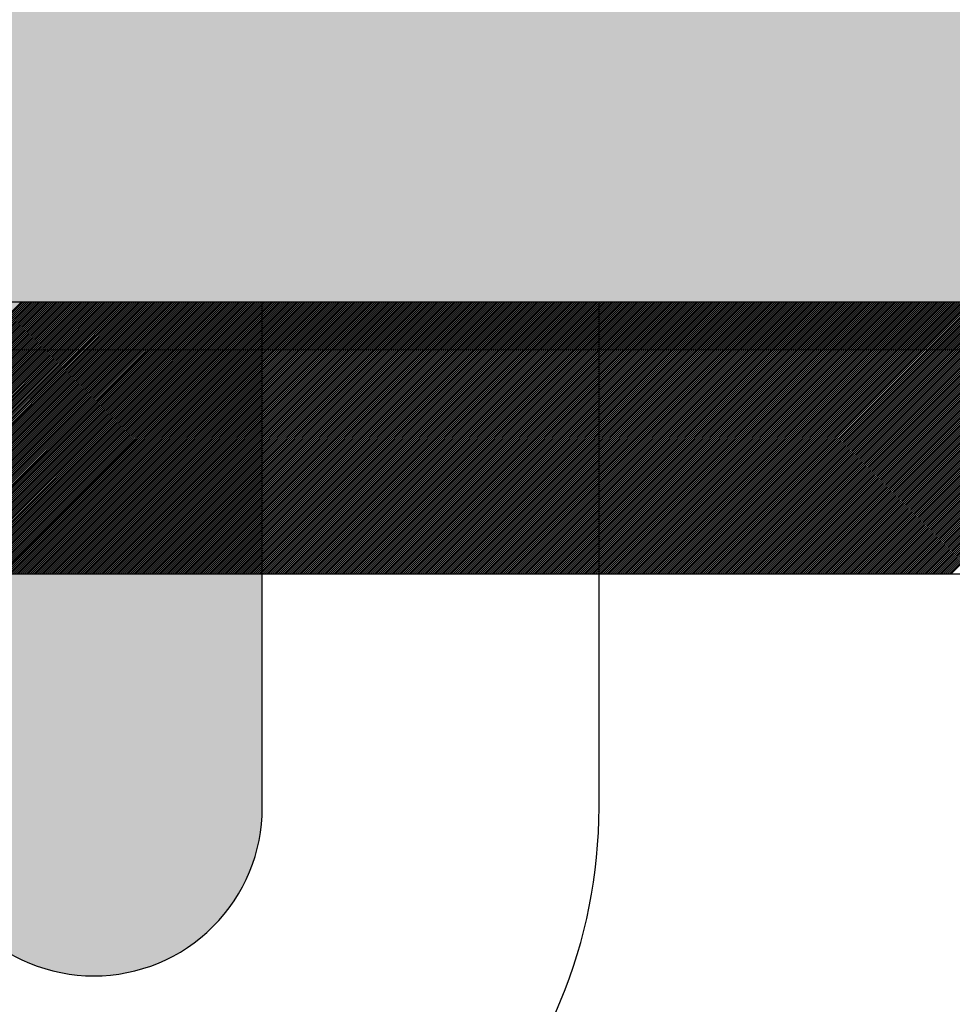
# Model space of a CAD drawing. Extents: x 3940905 to 4145695, y 925352 to 1109797.
# Tile 942 of 1056: x 4063141 to 4063227, y 1098895 to 1098985. Entities that reach past the tile are written whole.
import ezdxf

# ---------------------------------------------------------------- set-up
doc = ezdxf.new("R2010")
doc.units = 0
doc.header["$LTSCALE"] = 750
doc.header["$MEASUREMENT"] = 0
doc.layers.get('0').update_dxf_attribs({"linetype": 'CONTINUOUS', "lineweight": 0})
for name, color, linetype, lineweight in [('CKD Equipments', 252, 'CONTINUOUS', 0), ('CKD-Electrical Point', 7, 'CONTINUOUS', 25), ('COLUMN', 1, 'CONTINUOUS', 9)]:
    doc.layers.add(name, color=color, linetype=linetype, lineweight=lineweight)

# ---------------------------------------------------------------- blocks, each defined once
blk = doc.blocks.new('COLUMN')
at = {"layer": 'COLUMN'}
h = blk.add_hatch(color=1, dxfattribs=at)
h.dxf.hatch_style = 1
h.paths.add_polyline_path([(2683498.959, 965771.063), (2684447.959, 965771.063), (2684447.959, 965331.063), (2683498.959, 965331.063)])
h.paths.add_polyline_path([(2684237.959, 970191.063), (2683498.959, 970191.063), (2683498.959, 969191.063), (2684237.959, 969191.063)])
h.paths.add_polyline_path([(2687442.959, 969266.063), (2687037.959, 969266.063), (2687037.959, 970031.063), (2687442.959, 970031.063)])
h.paths.add_polyline_path([(2687107.959, 972041.447), (2687643.959, 972041.447), (2687643.959, 971756.063), (2687107.959, 971756.063)])
h.paths.add_polyline_path([(2683498.959, 973491.063), (2684407.959, 973491.063), (2684407.959, 973041.063), (2683498.959, 973041.063)])
h.paths.add_polyline_path([(2683648.959, 975761.063), (2683977.959, 975761.063), (2683977.959, 975211.063), (2683648.959, 975211.063)])
h.paths.add_polyline_path([(2686977.959, 975811.063), (2687727.959, 975811.063), (2687727.959, 975476.063), (2686977.959, 975476.063)])
h.paths.add_polyline_path([(2689868.959, 975851.063), (2689027.959, 975851.063), (2689027.959, 975556.063), (2689868.959, 975556.063)])
h.paths.add_polyline_path([(2686977.959, 973346.063), (2687643.959, 973346.063), (2687643.959, 973116.063), (2686977.959, 973116.063)])
h.paths.add_polyline_path([(2683823.959, 977646.063), (2684028.959, 977646.063), (2684028.959, 977211.063), (2683823.959, 977211.063)])
h.paths.add_polyline_path([(2683823.959, 979911.063), (2684103.959, 979911.063), (2684103.959, 980241.063), (2683823.959, 980241.063)])
h.paths.add_polyline_path([(2687803.959, 979891.063), (2688003.959, 979891.063), (2688003.959, 980241.063), (2687803.959, 980241.063)])
h.paths.add_polyline_path([(2691583.959, 979836.063), (2692013.959, 979836.063), (2692013.959, 980241.063), (2691583.959, 980241.063)])
h.paths.add_polyline_path([(2691695.959, 977346.063), (2692013.959, 977346.063), (2692013.959, 976786.063), (2691695.959, 976786.063)])
h.paths.add_polyline_path([(2687442.959, 965841.063), (2686812.959, 965841.063), (2686812.959, 965401.063), (2687442.959, 965401.063)])
h.paths.add_polyline_path([(2687467.959, 963421.063), (2686702.959, 963421.063), (2686702.959, 962976.063), (2687467.959, 962976.063)])
h.paths.add_polyline_path([(2684167.959, 963191.063), (2683398.959, 963191.063), (2683398.959, 962446.063), (2684167.959, 962446.063)])
h.paths.add_polyline_path([(2684447.959, 958916.063), (2683398.959, 958916.063), (2683398.959, 959356.063), (2684447.959, 959356.063)])
h.paths.add_polyline_path([(2684447.959, 957356.063), (2683413.959, 957356.063), (2683413.959, 956916.063), (2684447.959, 956916.063)])
h.paths.add_polyline_path([(2687457.959, 957436.063), (2686707.959, 957436.063), (2686707.959, 956996.063), (2687457.959, 956996.063)])
h.paths.add_polyline_path([(2687452.959, 959516.063), (2686692.959, 959516.063), (2686692.959, 959086.063), (2687452.959, 959086.063)])
h.paths.add_polyline_path([(2683413.959, 953326.063), (2684312.959, 953326.063), (2684312.959, 953776.063), (2683413.959, 953776.063)])
h.paths.add_polyline_path([(2683293.959, 952396.063), (2683767.959, 952396.063), (2683767.959, 951976.063), (2683293.959, 951976.063)])
h.paths.add_polyline_path([(2682463.959, 977841.063), (2681833.959, 977841.063), (2681833.959, 977051.063), (2682463.959, 977051.063)])
at = {"color": 2}
blk.add_lwpolyline([(2682463.959, 977841.063), (2681833.959, 977841.063), (2681833.959, 977051.063), (2682463.959, 977051.063)], close=True, dxfattribs=at)
at = {"layer": 'COLUMN', "color": 1}
blk.add_lwpolyline([(2682463.959, 977841.063), (2681833.959, 977841.063), (2681833.959, 977051.063), (2682463.959, 977051.063)], close=True, dxfattribs=at)
blk = doc.blocks.new('A$C41F15E28')
at = {"layer": 'CKD-Electrical Point'}
blk.add_hatch(color=7, dxfattribs=at).paths.add_polyline_path([(15.479, 0), (-15.479, 0), (-15.479, -46.437, 0.414214), (0, -61.916, 0.414214), (15.479, -46.437)])
at = {"layer": 'CKD-Electrical Point', "color": 7}
blk.add_lwpolyline([(-46.437, 0), (46.437, 0), (46.437, -46.437, -0.414214), (0, -92.875), (0, -92.875, -0.414214), (-46.437, -46.437), (-46.437, 0)], format="xyb", dxfattribs=at)
blk.add_lwpolyline([(-15.479, 0), (15.479, 0), (15.479, -46.437, -0.414214), (0, -61.916, -0.414214), (-15.479, -46.437)], format="xyb", close=True, dxfattribs=at)

msp = doc.modelspace()

# ---------------------------------------------------------------- linework, layer by layer
at = {"layer": 'CKD Equipments', "lineweight": -2, "ltscale": 0.2}
for p, q in [((4063292.188, 1098959.482), (4062627.188, 1098959.482)), ((4063292.188, 1098959.482), (4062627.188, 1098959.482)), ((4063267.188, 1098934.482), (4062652.188, 1098934.482))]:
    msp.add_line(p, q, dxfattribs=at)
at = {"layer": 'CKD Equipments', "color": 43, "linetype": 'Continuous', "lineweight": -2, "ltscale": 0.2}
for p, q in [((4063116.454, 1098934.482), (4063141.454, 1098959.482)), ((4063116.63, 1098934.482), (4063141.63, 1098959.482)), ((4063116.807, 1098934.482), (4063141.807, 1098959.482)), ((4063116.984, 1098934.482), (4063141.984, 1098959.482)), ((4063117.161, 1098934.482), (4063142.161, 1098959.482)), ((4063117.338, 1098934.482), (4063142.338, 1098959.482)), ((4063117.514, 1098934.482), (4063142.514, 1098959.482)), ((4063117.691, 1098934.482), (4063142.691, 1098959.482)), ((4063117.868, 1098934.482), (4063142.868, 1098959.482)), ((4063118.045, 1098934.482), (4063143.045, 1098959.482)), ((4063118.221, 1098934.482), (4063143.221, 1098959.482)), ((4063118.398, 1098934.482), (4063143.398, 1098959.482)), ((4063118.575, 1098934.482), (4063143.575, 1098959.482)), ((4063118.752, 1098934.482), (4063143.752, 1098959.482)), ((4063118.929, 1098934.482), (4063143.929, 1098959.482)), ((4063119.105, 1098934.482), (4063144.105, 1098959.482)), ((4063119.282, 1098934.482), (4063144.282, 1098959.482)), ((4063119.459, 1098934.482), (4063144.459, 1098959.482)), ((4063119.636, 1098934.482), (4063144.636, 1098959.482)), ((4063119.812, 1098934.482), (4063144.812, 1098959.482)), ((4063119.989, 1098934.482), (4063144.989, 1098959.482)), ((4063120.166, 1098934.482), (4063145.166, 1098959.482)), ((4063120.343, 1098934.482), (4063145.343, 1098959.482)), ((4063120.52, 1098934.482), (4063145.52, 1098959.482)), ((4063120.696, 1098934.482), (4063145.696, 1098959.482)), ((4063120.873, 1098934.482), (4063145.873, 1098959.482)), ((4063121.05, 1098934.482), (4063146.05, 1098959.482)), ((4063121.227, 1098934.482), (4063146.227, 1098959.482)), ((4063121.403, 1098934.482), (4063146.403, 1098959.482)), ((4063121.58, 1098934.482), (4063146.58, 1098959.482)), ((4063121.757, 1098934.482), (4063146.757, 1098959.482)), ((4063121.934, 1098934.482), (4063146.934, 1098959.482)), ((4063122.111, 1098934.482), (4063147.111, 1098959.482)), ((4063122.287, 1098934.482), (4063147.287, 1098959.482)), ((4063122.464, 1098934.482), (4063147.464, 1098959.482)), ((4063122.641, 1098934.482), (4063147.641, 1098959.482)), ((4063122.818, 1098934.482), (4063147.818, 1098959.482)), ((4063122.994, 1098934.482), (4063147.994, 1098959.482)), ((4063123.171, 1098934.482), (4063148.171, 1098959.482)), ((4063123.348, 1098934.482), (4063148.348, 1098959.482)), ((4063123.525, 1098934.482), (4063148.525, 1098959.482)), ((4063123.702, 1098934.482), (4063148.702, 1098959.482)), ((4063123.878, 1098934.482), (4063148.878, 1098959.482)), ((4063124.055, 1098934.482), (4063149.055, 1098959.482)), ((4063124.232, 1098934.482), (4063149.232, 1098959.482)), ((4063124.409, 1098934.482), (4063149.409, 1098959.482)), ((4063124.585, 1098934.482), (4063149.585, 1098959.482)), ((4063124.762, 1098934.482), (4063149.762, 1098959.482)), ((4063124.939, 1098934.482), (4063149.939, 1098959.482)), ((4063125.116, 1098934.482), (4063150.116, 1098959.482)), ((4063125.293, 1098934.482), (4063150.293, 1098959.482)), ((4063125.469, 1098934.482), (4063150.469, 1098959.482)), ((4063125.646, 1098934.482), (4063150.646, 1098959.482)), ((4063125.823, 1098934.482), (4063150.823, 1098959.482)), ((4063126, 1098934.482), (4063151, 1098959.482)), ((4063126.176, 1098934.482), (4063151.176, 1098959.482)), ((4063126.353, 1098934.482), (4063151.353, 1098959.482)), ((4063126.53, 1098934.482), (4063151.53, 1098959.482)), ((4063126.707, 1098934.482), (4063151.707, 1098959.482)), ((4063126.884, 1098934.482), (4063151.884, 1098959.482)), ((4063127.06, 1098934.482), (4063152.06, 1098959.482)), ((4063127.237, 1098934.482), (4063152.237, 1098959.482)), ((4063127.414, 1098934.482), (4063152.414, 1098959.482)), ((4063127.591, 1098934.482), (4063152.591, 1098959.482)), ((4063127.767, 1098934.482), (4063152.767, 1098959.482)), ((4063127.944, 1098934.482), (4063152.944, 1098959.482)), ((4063128.121, 1098934.482), (4063153.121, 1098959.482)), ((4063128.298, 1098934.482), (4063153.298, 1098959.482)), ((4063128.474, 1098934.482), (4063153.474, 1098959.482)), ((4063128.651, 1098934.482), (4063153.651, 1098959.482)), ((4063128.828, 1098934.482), (4063153.828, 1098959.482)), ((4063129.005, 1098934.482), (4063154.005, 1098959.482)), ((4063129.182, 1098934.482), (4063154.182, 1098959.482)), ((4063129.358, 1098934.482), (4063154.358, 1098959.482)), ((4063129.535, 1098934.482), (4063154.535, 1098959.482)), ((4063129.712, 1098934.482), (4063154.712, 1098959.482)), ((4063129.889, 1098934.482), (4063154.889, 1098959.482)), ((4063130.065, 1098934.482), (4063155.065, 1098959.482)), ((4063130.242, 1098934.482), (4063155.242, 1098959.482)), ((4063130.419, 1098934.482), (4063155.419, 1098959.482)), ((4063130.596, 1098934.482), (4063155.596, 1098959.482)), ((4063130.773, 1098934.482), (4063155.773, 1098959.482)), ((4063130.949, 1098934.482), (4063155.949, 1098959.482)), ((4063131.126, 1098934.482), (4063156.126, 1098959.482)), ((4063131.303, 1098934.482), (4063156.303, 1098959.482)), ((4063131.48, 1098934.482), (4063156.48, 1098959.482)), ((4063131.656, 1098934.482), (4063156.656, 1098959.482)), ((4063131.833, 1098934.482), (4063156.833, 1098959.482)), ((4063132.01, 1098934.482), (4063157.01, 1098959.482)), ((4063132.187, 1098934.482), (4063157.187, 1098959.482)), ((4063132.364, 1098934.482), (4063157.364, 1098959.482)), ((4063132.54, 1098934.482), (4063157.54, 1098959.482)), ((4063132.717, 1098934.482), (4063157.717, 1098959.482)), ((4063132.894, 1098934.482), (4063157.894, 1098959.482)), ((4063133.071, 1098934.482), (4063158.071, 1098959.482)), ((4063133.247, 1098934.482), (4063158.247, 1098959.482)), ((4063133.424, 1098934.482), (4063158.424, 1098959.482)), ((4063133.601, 1098934.482), (4063158.601, 1098959.482)), ((4063133.778, 1098934.482), (4063158.778, 1098959.482)), ((4063133.955, 1098934.482), (4063158.955, 1098959.482)), ((4063134.131, 1098934.482), (4063159.131, 1098959.482)), ((4063134.308, 1098934.482), (4063159.308, 1098959.482)), ((4063134.485, 1098934.482), (4063159.485, 1098959.482)), ((4063134.662, 1098934.482), (4063159.662, 1098959.482)), ((4063134.838, 1098934.482), (4063159.838, 1098959.482)), ((4063135.015, 1098934.482), (4063160.015, 1098959.482)), ((4063135.192, 1098934.482), (4063160.192, 1098959.482)), ((4063135.369, 1098934.482), (4063160.369, 1098959.482)), ((4063135.546, 1098934.482), (4063160.546, 1098959.482)), ((4063135.722, 1098934.482), (4063160.722, 1098959.482)), ((4063135.899, 1098934.482), (4063160.899, 1098959.482)), ((4063136.076, 1098934.482), (4063161.076, 1098959.482)), ((4063136.253, 1098934.482), (4063161.253, 1098959.482)), ((4063136.429, 1098934.482), (4063161.429, 1098959.482)), ((4063136.606, 1098934.482), (4063161.606, 1098959.482)), ((4063136.783, 1098934.482), (4063161.783, 1098959.482)), ((4063136.96, 1098934.482), (4063161.96, 1098959.482)), ((4063137.137, 1098934.482), (4063162.137, 1098959.482)), ((4063137.313, 1098934.482), (4063162.313, 1098959.482)), ((4063137.49, 1098934.482), (4063162.49, 1098959.482)), ((4063137.667, 1098934.482), (4063162.667, 1098959.482)), ((4063137.844, 1098934.482), (4063162.844, 1098959.482)), ((4063138.02, 1098934.482), (4063163.02, 1098959.482)), ((4063138.197, 1098934.482), (4063163.197, 1098959.482)), ((4063138.374, 1098934.482), (4063163.374, 1098959.482)), ((4063138.551, 1098934.482), (4063163.551, 1098959.482)), ((4063138.728, 1098934.482), (4063163.728, 1098959.482)), ((4063138.904, 1098934.482), (4063163.904, 1098959.482)), ((4063139.081, 1098934.482), (4063164.081, 1098959.482)), ((4063139.258, 1098934.482), (4063164.258, 1098959.482)), ((4063139.435, 1098934.482), (4063164.435, 1098959.482)), ((4063139.611, 1098934.482), (4063164.611, 1098959.482)), ((4063139.788, 1098934.482), (4063164.788, 1098959.482)), ((4063139.965, 1098934.482), (4063164.965, 1098959.482)), ((4063140.142, 1098934.482), (4063165.142, 1098959.482)), ((4063140.319, 1098934.482), (4063165.319, 1098959.482)), ((4063140.495, 1098934.482), (4063165.495, 1098959.482)), ((4063140.672, 1098934.482), (4063165.672, 1098959.482)), ((4063140.849, 1098934.482), (4063165.849, 1098959.482)), ((4063141.026, 1098934.482), (4063166.026, 1098959.482)), ((4063141.202, 1098934.482), (4063166.202, 1098959.482)), ((4063141.379, 1098934.482), (4063166.379, 1098959.482)), ((4063141.556, 1098934.482), (4063166.556, 1098959.482)), ((4063141.733, 1098934.482), (4063166.733, 1098959.482)), ((4063141.91, 1098934.482), (4063166.91, 1098959.482)), ((4063142.086, 1098934.482), (4063167.086, 1098959.482)), ((4063142.263, 1098934.482), (4063167.263, 1098959.482)), ((4063142.44, 1098934.482), (4063167.44, 1098959.482)), ((4063142.617, 1098934.482), (4063167.617, 1098959.482)), ((4063142.793, 1098934.482), (4063167.793, 1098959.482)), ((4063142.97, 1098934.482), (4063167.97, 1098959.482)), ((4063143.147, 1098934.482), (4063168.147, 1098959.482)), ((4063143.324, 1098934.482), (4063168.324, 1098959.482)), ((4063143.501, 1098934.482), (4063168.501, 1098959.482)), ((4063143.677, 1098934.482), (4063168.677, 1098959.482)), ((4063143.854, 1098934.482), (4063168.854, 1098959.482)), ((4063144.031, 1098934.482), (4063169.031, 1098959.482)), ((4063144.208, 1098934.482), (4063169.208, 1098959.482)), ((4063144.384, 1098934.482), (4063169.384, 1098959.482)), ((4063144.561, 1098934.482), (4063169.561, 1098959.482)), ((4063144.738, 1098934.482), (4063169.738, 1098959.482)), ((4063144.915, 1098934.482), (4063169.915, 1098959.482)), ((4063145.092, 1098934.482), (4063170.092, 1098959.482)), ((4063145.268, 1098934.482), (4063170.268, 1098959.482)), ((4063145.445, 1098934.482), (4063170.445, 1098959.482)), ((4063145.622, 1098934.482), (4063170.622, 1098959.482)), ((4063145.799, 1098934.482), (4063170.799, 1098959.482)), ((4063145.975, 1098934.482), (4063170.975, 1098959.482)), ((4063146.152, 1098934.482), (4063171.152, 1098959.482)), ((4063146.329, 1098934.482), (4063171.329, 1098959.482)), ((4063146.506, 1098934.482), (4063171.506, 1098959.482)), ((4063146.682, 1098934.482), (4063171.682, 1098959.482)), ((4063146.859, 1098934.482), (4063171.859, 1098959.482)), ((4063147.036, 1098934.482), (4063172.036, 1098959.482)), ((4063147.213, 1098934.482), (4063172.213, 1098959.482)), ((4063147.39, 1098934.482), (4063172.39, 1098959.482)), ((4063147.566, 1098934.482), (4063172.566, 1098959.482)), ((4063147.743, 1098934.482), (4063172.743, 1098959.482)), ((4063147.92, 1098934.482), (4063172.92, 1098959.482)), ((4063148.097, 1098934.482), (4063173.097, 1098959.482)), ((4063148.273, 1098934.482), (4063173.273, 1098959.482)), ((4063148.45, 1098934.482), (4063173.45, 1098959.482)), ((4063148.627, 1098934.482), (4063173.627, 1098959.482)), ((4063148.804, 1098934.482), (4063173.804, 1098959.482)), ((4063148.981, 1098934.482), (4063173.981, 1098959.482)), ((4063149.157, 1098934.482), (4063174.157, 1098959.482)), ((4063149.334, 1098934.482), (4063174.334, 1098959.482)), ((4063149.511, 1098934.482), (4063174.511, 1098959.482)), ((4063149.688, 1098934.482), (4063174.688, 1098959.482)), ((4063149.864, 1098934.482), (4063174.864, 1098959.482)), ((4063150.041, 1098934.482), (4063175.041, 1098959.482)), ((4063150.218, 1098934.482), (4063175.218, 1098959.482)), ((4063150.395, 1098934.482), (4063175.395, 1098959.482)), ((4063150.572, 1098934.482), (4063175.572, 1098959.482)), ((4063150.748, 1098934.482), (4063175.748, 1098959.482)), ((4063150.925, 1098934.482), (4063175.925, 1098959.482)), ((4063151.102, 1098934.482), (4063176.102, 1098959.482)), ((4063151.279, 1098934.482), (4063176.279, 1098959.482)), ((4063151.455, 1098934.482), (4063176.455, 1098959.482)), ((4063151.632, 1098934.482), (4063176.632, 1098959.482)), ((4063151.809, 1098934.482), (4063176.809, 1098959.482)), ((4063151.986, 1098934.482), (4063176.986, 1098959.482)), ((4063152.163, 1098934.482), (4063177.163, 1098959.482)), ((4063152.339, 1098934.482), (4063177.339, 1098959.482)), ((4063152.516, 1098934.482), (4063177.516, 1098959.482)), ((4063152.693, 1098934.482), (4063177.693, 1098959.482)), ((4063152.87, 1098934.482), (4063177.87, 1098959.482)), ((4063153.046, 1098934.482), (4063178.046, 1098959.482)), ((4063153.223, 1098934.482), (4063178.223, 1098959.482)), ((4063153.4, 1098934.482), (4063178.4, 1098959.482)), ((4063153.577, 1098934.482), (4063178.577, 1098959.482)), ((4063153.754, 1098934.482), (4063178.754, 1098959.482)), ((4063153.93, 1098934.482), (4063178.93, 1098959.482)), ((4063154.107, 1098934.482), (4063179.107, 1098959.482)), ((4063154.284, 1098934.482), (4063179.284, 1098959.482)), ((4063154.461, 1098934.482), (4063179.461, 1098959.482)), ((4063154.637, 1098934.482), (4063179.637, 1098959.482)), ((4063154.814, 1098934.482), (4063179.814, 1098959.482)), ((4063154.991, 1098934.482), (4063179.991, 1098959.482)), ((4063155.168, 1098934.482), (4063180.168, 1098959.482)), ((4063155.345, 1098934.482), (4063180.345, 1098959.482)), ((4063155.521, 1098934.482), (4063180.521, 1098959.482)), ((4063155.698, 1098934.482), (4063180.698, 1098959.482)), ((4063155.875, 1098934.482), (4063180.875, 1098959.482)), ((4063156.052, 1098934.482), (4063181.052, 1098959.482)), ((4063156.228, 1098934.482), (4063181.228, 1098959.482)), ((4063156.405, 1098934.482), (4063181.405, 1098959.482)), ((4063156.582, 1098934.482), (4063181.582, 1098959.482)), ((4063156.759, 1098934.482), (4063181.759, 1098959.482)), ((4063156.936, 1098934.482), (4063181.936, 1098959.482)), ((4063157.112, 1098934.482), (4063182.112, 1098959.482)), ((4063157.289, 1098934.482), (4063182.289, 1098959.482)), ((4063157.466, 1098934.482), (4063182.466, 1098959.482)), ((4063157.643, 1098934.482), (4063182.643, 1098959.482)), ((4063157.819, 1098934.482), (4063182.819, 1098959.482)), ((4063157.996, 1098934.482), (4063182.996, 1098959.482)), ((4063158.173, 1098934.482), (4063183.173, 1098959.482)), ((4063158.35, 1098934.482), (4063183.35, 1098959.482)), ((4063158.527, 1098934.482), (4063183.527, 1098959.482)), ((4063158.703, 1098934.482), (4063183.703, 1098959.482)), ((4063158.88, 1098934.482), (4063183.88, 1098959.482)), ((4063159.057, 1098934.482), (4063184.057, 1098959.482)), ((4063159.234, 1098934.482), (4063184.234, 1098959.482)), ((4063159.41, 1098934.482), (4063184.41, 1098959.482)), ((4063159.587, 1098934.482), (4063184.587, 1098959.482)), ((4063159.764, 1098934.482), (4063184.764, 1098959.482)), ((4063159.941, 1098934.482), (4063184.941, 1098959.482)), ((4063160.118, 1098934.482), (4063185.118, 1098959.482)), ((4063160.294, 1098934.482), (4063185.294, 1098959.482)), ((4063160.471, 1098934.482), (4063185.471, 1098959.482)), ((4063160.648, 1098934.482), (4063185.648, 1098959.482)), ((4063160.825, 1098934.482), (4063185.825, 1098959.482)), ((4063161.001, 1098934.482), (4063186.001, 1098959.482)), ((4063161.178, 1098934.482), (4063186.178, 1098959.482)), ((4063161.355, 1098934.482), (4063186.355, 1098959.482)), ((4063161.532, 1098934.482), (4063186.532, 1098959.482)), ((4063161.709, 1098934.482), (4063186.709, 1098959.482)), ((4063161.885, 1098934.482), (4063186.885, 1098959.482)), ((4063162.062, 1098934.482), (4063187.062, 1098959.482)), ((4063162.239, 1098934.482), (4063187.239, 1098959.482)), ((4063162.416, 1098934.482), (4063187.416, 1098959.482)), ((4063162.592, 1098934.482), (4063187.592, 1098959.482)), ((4063162.769, 1098934.482), (4063187.769, 1098959.482)), ((4063162.946, 1098934.482), (4063187.946, 1098959.482)), ((4063163.123, 1098934.482), (4063188.123, 1098959.482)), ((4063163.3, 1098934.482), (4063188.3, 1098959.482)), ((4063163.476, 1098934.482), (4063188.476, 1098959.482)), ((4063163.653, 1098934.482), (4063188.653, 1098959.482)), ((4063163.83, 1098934.482), (4063188.83, 1098959.482)), ((4063164.007, 1098934.482), (4063189.007, 1098959.482)), ((4063164.183, 1098934.482), (4063189.183, 1098959.482)), ((4063164.36, 1098934.482), (4063189.36, 1098959.482)), ((4063164.537, 1098934.482), (4063189.537, 1098959.482)), ((4063164.714, 1098934.482), (4063189.714, 1098959.482)), ((4063164.89, 1098934.482), (4063189.89, 1098959.482)), ((4063165.067, 1098934.482), (4063190.067, 1098959.482)), ((4063165.244, 1098934.482), (4063190.244, 1098959.482)), ((4063165.421, 1098934.482), (4063190.421, 1098959.482)), ((4063165.598, 1098934.482), (4063190.598, 1098959.482)), ((4063165.774, 1098934.482), (4063190.774, 1098959.482)), ((4063165.951, 1098934.482), (4063190.951, 1098959.482)), ((4063166.128, 1098934.482), (4063191.128, 1098959.482)), ((4063166.305, 1098934.482), (4063191.305, 1098959.482)), ((4063166.481, 1098934.482), (4063191.481, 1098959.482)), ((4063166.658, 1098934.482), (4063191.658, 1098959.482)), ((4063166.835, 1098934.482), (4063191.835, 1098959.482)), ((4063167.012, 1098934.482), (4063192.012, 1098959.482)), ((4063167.189, 1098934.482), (4063192.189, 1098959.482)), ((4063167.365, 1098934.482), (4063192.365, 1098959.482)), ((4063167.542, 1098934.482), (4063192.542, 1098959.482)), ((4063167.719, 1098934.482), (4063192.719, 1098959.482)), ((4063167.896, 1098934.482), (4063192.896, 1098959.482)), ((4063168.072, 1098934.482), (4063193.072, 1098959.482)), ((4063168.249, 1098934.482), (4063193.249, 1098959.482)), ((4063168.426, 1098934.482), (4063193.426, 1098959.482)), ((4063168.603, 1098934.482), (4063193.603, 1098959.482)), ((4063168.78, 1098934.482), (4063193.78, 1098959.482)), ((4063168.956, 1098934.482), (4063193.956, 1098959.482)), ((4063169.133, 1098934.482), (4063194.133, 1098959.482)), ((4063169.31, 1098934.482), (4063194.31, 1098959.482)), ((4063169.487, 1098934.482), (4063194.487, 1098959.482)), ((4063169.663, 1098934.482), (4063194.663, 1098959.482)), ((4063169.84, 1098934.482), (4063194.84, 1098959.482)), ((4063170.017, 1098934.482), (4063195.017, 1098959.482)), ((4063170.194, 1098934.482), (4063195.194, 1098959.482)), ((4063170.371, 1098934.482), (4063195.371, 1098959.482)), ((4063170.547, 1098934.482), (4063195.547, 1098959.482)), ((4063170.724, 1098934.482), (4063195.724, 1098959.482)), ((4063170.901, 1098934.482), (4063195.901, 1098959.482)), ((4063171.078, 1098934.482), (4063196.078, 1098959.482)), ((4063171.254, 1098934.482), (4063196.254, 1098959.482)), ((4063171.431, 1098934.482), (4063196.431, 1098959.482)), ((4063171.608, 1098934.482), (4063196.608, 1098959.482)), ((4063171.785, 1098934.482), (4063196.785, 1098959.482)), ((4063171.962, 1098934.482), (4063196.962, 1098959.482)), ((4063172.138, 1098934.482), (4063197.138, 1098959.482)), ((4063172.315, 1098934.482), (4063197.315, 1098959.482)), ((4063172.492, 1098934.482), (4063197.492, 1098959.482)), ((4063172.669, 1098934.482), (4063197.669, 1098959.482)), ((4063172.845, 1098934.482), (4063197.845, 1098959.482)), ((4063173.022, 1098934.482), (4063198.022, 1098959.482)), ((4063173.199, 1098934.482), (4063198.199, 1098959.482)), ((4063173.376, 1098934.482), (4063198.376, 1098959.482)), ((4063173.553, 1098934.482), (4063198.553, 1098959.482)), ((4063173.729, 1098934.482), (4063198.729, 1098959.482)), ((4063173.906, 1098934.482), (4063198.906, 1098959.482)), ((4063174.083, 1098934.482), (4063199.083, 1098959.482)), ((4063174.26, 1098934.482), (4063199.26, 1098959.482)), ((4063174.436, 1098934.482), (4063199.436, 1098959.482)), ((4063174.613, 1098934.482), (4063199.613, 1098959.482)), ((4063174.79, 1098934.482), (4063199.79, 1098959.482)), ((4063174.967, 1098934.482), (4063199.967, 1098959.482)), ((4063175.144, 1098934.482), (4063200.144, 1098959.482)), ((4063175.32, 1098934.482), (4063200.32, 1098959.482)), ((4063175.497, 1098934.482), (4063200.497, 1098959.482)), ((4063175.674, 1098934.482), (4063200.674, 1098959.482)), ((4063175.851, 1098934.482), (4063200.851, 1098959.482)), ((4063176.027, 1098934.482), (4063201.027, 1098959.482)), ((4063176.204, 1098934.482), (4063201.204, 1098959.482)), ((4063176.381, 1098934.482), (4063201.381, 1098959.482)), ((4063176.558, 1098934.482), (4063201.558, 1098959.482)), ((4063176.735, 1098934.482), (4063201.735, 1098959.482)), ((4063176.911, 1098934.482), (4063201.911, 1098959.482)), ((4063177.088, 1098934.482), (4063202.088, 1098959.482)), ((4063177.265, 1098934.482), (4063202.265, 1098959.482)), ((4063177.442, 1098934.482), (4063202.442, 1098959.482)), ((4063177.618, 1098934.482), (4063202.618, 1098959.482)), ((4063177.795, 1098934.482), (4063202.795, 1098959.482)), ((4063177.972, 1098934.482), (4063202.972, 1098959.482)), ((4063178.149, 1098934.482), (4063203.149, 1098959.482)), ((4063178.326, 1098934.482), (4063203.326, 1098959.482)), ((4063178.502, 1098934.482), (4063203.502, 1098959.482)), ((4063178.679, 1098934.482), (4063203.679, 1098959.482)), ((4063178.856, 1098934.482), (4063203.856, 1098959.482)), ((4063179.033, 1098934.482), (4063204.033, 1098959.482)), ((4063179.209, 1098934.482), (4063204.209, 1098959.482)), ((4063179.386, 1098934.482), (4063204.386, 1098959.482)), ((4063179.563, 1098934.482), (4063204.563, 1098959.482)), ((4063179.74, 1098934.482), (4063204.74, 1098959.482)), ((4063179.917, 1098934.482), (4063204.917, 1098959.482)), ((4063180.093, 1098934.482), (4063205.093, 1098959.482)), ((4063180.27, 1098934.482), (4063205.27, 1098959.482)), ((4063180.447, 1098934.482), (4063205.447, 1098959.482)), ((4063180.624, 1098934.482), (4063205.624, 1098959.482)), ((4063180.8, 1098934.482), (4063205.8, 1098959.482)), ((4063180.977, 1098934.482), (4063205.977, 1098959.482)), ((4063181.154, 1098934.482), (4063206.154, 1098959.482)), ((4063181.331, 1098934.482), (4063206.331, 1098959.482)), ((4063181.508, 1098934.482), (4063206.508, 1098959.482)), ((4063181.684, 1098934.482), (4063206.684, 1098959.482)), ((4063181.861, 1098934.482), (4063206.861, 1098959.482)), ((4063182.038, 1098934.482), (4063207.038, 1098959.482)), ((4063182.215, 1098934.482), (4063207.215, 1098959.482)), ((4063182.391, 1098934.482), (4063207.391, 1098959.482)), ((4063182.568, 1098934.482), (4063207.568, 1098959.482)), ((4063182.745, 1098934.482), (4063207.745, 1098959.482)), ((4063182.922, 1098934.482), (4063207.922, 1098959.482)), ((4063183.098, 1098934.482), (4063208.098, 1098959.482)), ((4063183.275, 1098934.482), (4063208.275, 1098959.482)), ((4063183.452, 1098934.482), (4063208.452, 1098959.482)), ((4063183.629, 1098934.482), (4063208.629, 1098959.482)), ((4063183.806, 1098934.482), (4063208.806, 1098959.482)), ((4063183.982, 1098934.482), (4063208.982, 1098959.482)), ((4063184.159, 1098934.482), (4063209.159, 1098959.482)), ((4063184.336, 1098934.482), (4063209.336, 1098959.482)), ((4063184.513, 1098934.482), (4063209.513, 1098959.482)), ((4063184.689, 1098934.482), (4063209.689, 1098959.482)), ((4063184.866, 1098934.482), (4063209.866, 1098959.482)), ((4063185.043, 1098934.482), (4063210.043, 1098959.482)), ((4063185.22, 1098934.482), (4063210.22, 1098959.482)), ((4063185.397, 1098934.482), (4063210.397, 1098959.482)), ((4063185.573, 1098934.482), (4063210.573, 1098959.482)), ((4063185.75, 1098934.482), (4063210.75, 1098959.482)), ((4063185.927, 1098934.482), (4063210.927, 1098959.482)), ((4063186.104, 1098934.482), (4063211.104, 1098959.482)), ((4063186.28, 1098934.482), (4063211.28, 1098959.482)), ((4063186.457, 1098934.482), (4063211.457, 1098959.482)), ((4063186.634, 1098934.482), (4063211.634, 1098959.482)), ((4063186.811, 1098934.482), (4063211.811, 1098959.482)), ((4063186.988, 1098934.482), (4063211.988, 1098959.482)), ((4063187.164, 1098934.482), (4063212.164, 1098959.482)), ((4063187.341, 1098934.482), (4063212.341, 1098959.482)), ((4063187.518, 1098934.482), (4063212.518, 1098959.482)), ((4063187.695, 1098934.482), (4063212.695, 1098959.482)), ((4063187.871, 1098934.482), (4063212.871, 1098959.482)), ((4063188.048, 1098934.482), (4063213.048, 1098959.482)), ((4063188.225, 1098934.482), (4063213.225, 1098959.482)), ((4063188.402, 1098934.482), (4063213.402, 1098959.482)), ((4063188.579, 1098934.482), (4063213.579, 1098959.482)), ((4063188.755, 1098934.482), (4063213.755, 1098959.482)), ((4063188.932, 1098934.482), (4063213.932, 1098959.482)), ((4063189.109, 1098934.482), (4063214.109, 1098959.482)), ((4063189.286, 1098934.482), (4063214.286, 1098959.482)), ((4063189.462, 1098934.482), (4063214.462, 1098959.482)), ((4063189.639, 1098934.482), (4063214.639, 1098959.482)), ((4063189.816, 1098934.482), (4063214.816, 1098959.482)), ((4063189.993, 1098934.482), (4063214.993, 1098959.482)), ((4063190.17, 1098934.482), (4063215.17, 1098959.482)), ((4063190.346, 1098934.482), (4063215.346, 1098959.482)), ((4063190.523, 1098934.482), (4063215.523, 1098959.482)), ((4063190.7, 1098934.482), (4063215.7, 1098959.482)), ((4063190.877, 1098934.482), (4063215.877, 1098959.482)), ((4063191.053, 1098934.482), (4063216.053, 1098959.482)), ((4063191.23, 1098934.482), (4063216.23, 1098959.482)), ((4063191.407, 1098934.482), (4063216.407, 1098959.482)), ((4063191.584, 1098934.482), (4063216.584, 1098959.482)), ((4063191.761, 1098934.482), (4063216.761, 1098959.482)), ((4063191.937, 1098934.482), (4063216.937, 1098959.482)), ((4063192.114, 1098934.482), (4063217.114, 1098959.482)), ((4063192.291, 1098934.482), (4063217.291, 1098959.482)), ((4063192.468, 1098934.482), (4063217.468, 1098959.482)), ((4063192.644, 1098934.482), (4063217.644, 1098959.482)), ((4063192.821, 1098934.482), (4063217.821, 1098959.482)), ((4063192.998, 1098934.482), (4063217.998, 1098959.482)), ((4063193.175, 1098934.482), (4063218.175, 1098959.482)), ((4063193.352, 1098934.482), (4063218.352, 1098959.482)), ((4063193.528, 1098934.482), (4063218.528, 1098959.482)), ((4063193.705, 1098934.482), (4063218.705, 1098959.482)), ((4063193.882, 1098934.482), (4063218.882, 1098959.482)), ((4063194.059, 1098934.482), (4063219.059, 1098959.482)), ((4063194.235, 1098934.482), (4063219.235, 1098959.482)), ((4063194.412, 1098934.482), (4063219.412, 1098959.482)), ((4063194.589, 1098934.482), (4063219.589, 1098959.482)), ((4063194.766, 1098934.482), (4063219.766, 1098959.482)), ((4063194.943, 1098934.482), (4063219.943, 1098959.482)), ((4063195.119, 1098934.482), (4063220.119, 1098959.482)), ((4063195.296, 1098934.482), (4063220.296, 1098959.482)), ((4063195.473, 1098934.482), (4063220.473, 1098959.482)), ((4063195.65, 1098934.482), (4063220.65, 1098959.482)), ((4063195.826, 1098934.482), (4063220.826, 1098959.482)), ((4063196.003, 1098934.482), (4063221.003, 1098959.482)), ((4063196.18, 1098934.482), (4063221.18, 1098959.482)), ((4063196.357, 1098934.482), (4063221.357, 1098959.482)), ((4063196.534, 1098934.482), (4063221.534, 1098959.482)), ((4063196.71, 1098934.482), (4063221.71, 1098959.482)), ((4063196.887, 1098934.482), (4063221.887, 1098959.482)), ((4063197.064, 1098934.482), (4063222.064, 1098959.482)), ((4063197.241, 1098934.482), (4063222.241, 1098959.482)), ((4063197.417, 1098934.482), (4063222.417, 1098959.482)), ((4063197.594, 1098934.482), (4063222.594, 1098959.482)), ((4063197.771, 1098934.482), (4063222.771, 1098959.482)), ((4063197.948, 1098934.482), (4063222.948, 1098959.482)), ((4063198.125, 1098934.482), (4063223.125, 1098959.482)), ((4063198.301, 1098934.482), (4063223.301, 1098959.482)), ((4063198.478, 1098934.482), (4063223.478, 1098959.482)), ((4063198.655, 1098934.482), (4063223.655, 1098959.482)), ((4063198.832, 1098934.482), (4063223.832, 1098959.482)), ((4063199.008, 1098934.482), (4063224.008, 1098959.482)), ((4063199.185, 1098934.482), (4063224.185, 1098959.482)), ((4063199.362, 1098934.482), (4063224.362, 1098959.482)), ((4063199.539, 1098934.482), (4063224.539, 1098959.482)), ((4063199.716, 1098934.482), (4063224.716, 1098959.482)), ((4063199.892, 1098934.482), (4063224.892, 1098959.482)), ((4063200.069, 1098934.482), (4063225.069, 1098959.482)), ((4063200.246, 1098934.482), (4063225.246, 1098959.482)), ((4063200.423, 1098934.482), (4063225.423, 1098959.482)), ((4063200.599, 1098934.482), (4063225.599, 1098959.482)), ((4063200.776, 1098934.482), (4063225.776, 1098959.482)), ((4063200.953, 1098934.482), (4063225.953, 1098959.482)), ((4063201.13, 1098934.482), (4063226.13, 1098959.482)), ((4063201.306, 1098934.482), (4063226.306, 1098959.482)), ((4063201.483, 1098934.482), (4063226.483, 1098959.482)), ((4063201.66, 1098934.482), (4063226.66, 1098959.482)), ((4063201.837, 1098934.482), (4063226.837, 1098959.482)), ((4063202.014, 1098934.482), (4063227.014, 1098959.482)), ((4063202.19, 1098934.482), (4063227.19, 1098959.482)), ((4063202.367, 1098934.482), (4063227.367, 1098959.482)), ((4063202.544, 1098934.482), (4063227.544, 1098959.482)), ((4063202.721, 1098934.482), (4063227.721, 1098959.482)), ((4063202.897, 1098934.482), (4063227.897, 1098959.482)), ((4063203.074, 1098934.482), (4063228.074, 1098959.482)), ((4063203.251, 1098934.482), (4063228.251, 1098959.482)), ((4063203.428, 1098934.482), (4063228.428, 1098959.482)), ((4063203.605, 1098934.482), (4063228.605, 1098959.482)), ((4063203.781, 1098934.482), (4063228.781, 1098959.482)), ((4063203.958, 1098934.482), (4063228.958, 1098959.482)), ((4063204.135, 1098934.482), (4063229.135, 1098959.482)), ((4063204.312, 1098934.482), (4063229.312, 1098959.482)), ((4063204.488, 1098934.482), (4063229.488, 1098959.482)), ((4063204.665, 1098934.482), (4063229.665, 1098959.482)), ((4063204.842, 1098934.482), (4063229.842, 1098959.482)), ((4063205.019, 1098934.482), (4063230.019, 1098959.482)), ((4063205.196, 1098934.482), (4063230.196, 1098959.482)), ((4063205.372, 1098934.482), (4063230.372, 1098959.482)), ((4063205.549, 1098934.482), (4063230.549, 1098959.482)), ((4063205.726, 1098934.482), (4063230.726, 1098959.482)), ((4063205.903, 1098934.482), (4063230.903, 1098959.482)), ((4063206.079, 1098934.482), (4063231.079, 1098959.482)), ((4063206.256, 1098934.482), (4063231.256, 1098959.482)), ((4063206.433, 1098934.482), (4063231.433, 1098959.482)), ((4063206.61, 1098934.482), (4063231.61, 1098959.482)), ((4063206.787, 1098934.482), (4063231.787, 1098959.482)), ((4063206.963, 1098934.482), (4063231.963, 1098959.482)), ((4063207.14, 1098934.482), (4063232.14, 1098959.482)), ((4063207.317, 1098934.482), (4063232.317, 1098959.482)), ((4063207.494, 1098934.482), (4063232.494, 1098959.482)), ((4063207.67, 1098934.482), (4063232.67, 1098959.482)), ((4063207.847, 1098934.482), (4063232.847, 1098959.482)), ((4063208.024, 1098934.482), (4063233.024, 1098959.482)), ((4063208.201, 1098934.482), (4063233.201, 1098959.482)), ((4063208.378, 1098934.482), (4063233.378, 1098959.482)), ((4063208.554, 1098934.482), (4063233.554, 1098959.482)), ((4063208.731, 1098934.482), (4063233.731, 1098959.482)), ((4063208.908, 1098934.482), (4063233.908, 1098959.482)), ((4063209.085, 1098934.482), (4063234.085, 1098959.482)), ((4063209.261, 1098934.482), (4063234.261, 1098959.482)), ((4063209.438, 1098934.482), (4063234.438, 1098959.482)), ((4063209.615, 1098934.482), (4063234.615, 1098959.482)), ((4063209.792, 1098934.482), (4063234.792, 1098959.482)), ((4063209.969, 1098934.482), (4063234.969, 1098959.482)), ((4063210.145, 1098934.482), (4063235.145, 1098959.482)), ((4063210.322, 1098934.482), (4063235.322, 1098959.482)), ((4063210.499, 1098934.482), (4063235.499, 1098959.482)), ((4063210.676, 1098934.482), (4063235.676, 1098959.482)), ((4063210.852, 1098934.482), (4063235.852, 1098959.482)), ((4063211.029, 1098934.482), (4063236.029, 1098959.482)), ((4063211.206, 1098934.482), (4063236.206, 1098959.482)), ((4063211.383, 1098934.482), (4063236.383, 1098959.482)), ((4063211.56, 1098934.482), (4063236.56, 1098959.482)), ((4063211.736, 1098934.482), (4063236.736, 1098959.482)), ((4063211.913, 1098934.482), (4063236.913, 1098959.482)), ((4063212.09, 1098934.482), (4063237.09, 1098959.482)), ((4063212.267, 1098934.482), (4063237.267, 1098959.482)), ((4063212.443, 1098934.482), (4063237.443, 1098959.482)), ((4063212.62, 1098934.482), (4063237.62, 1098959.482)), ((4063212.797, 1098934.482), (4063237.797, 1098959.482)), ((4063212.974, 1098934.482), (4063237.974, 1098959.482)), ((4063213.151, 1098934.482), (4063238.151, 1098959.482)), ((4063213.327, 1098934.482), (4063238.327, 1098959.482)), ((4063213.504, 1098934.482), (4063238.504, 1098959.482)), ((4063213.681, 1098934.482), (4063238.681, 1098959.482)), ((4063213.858, 1098934.482), (4063238.858, 1098959.482)), ((4063214.034, 1098934.482), (4063239.034, 1098959.482)), ((4063214.211, 1098934.482), (4063239.211, 1098959.482)), ((4063214.388, 1098934.482), (4063239.388, 1098959.482)), ((4063214.565, 1098934.482), (4063239.565, 1098959.482)), ((4063214.742, 1098934.482), (4063239.742, 1098959.482)), ((4063214.918, 1098934.482), (4063239.918, 1098959.482)), ((4063215.095, 1098934.482), (4063240.095, 1098959.482)), ((4063215.272, 1098934.482), (4063240.272, 1098959.482)), ((4063215.449, 1098934.482), (4063240.449, 1098959.482)), ((4063215.625, 1098934.482), (4063240.625, 1098959.482)), ((4063215.802, 1098934.482), (4063240.802, 1098959.482)), ((4063215.979, 1098934.482), (4063240.979, 1098959.482)), ((4063216.156, 1098934.482), (4063241.156, 1098959.482)), ((4063216.333, 1098934.482), (4063241.333, 1098959.482)), ((4063216.509, 1098934.482), (4063241.509, 1098959.482)), ((4063216.686, 1098934.482), (4063241.686, 1098959.482)), ((4063216.863, 1098934.482), (4063241.863, 1098959.482)), ((4063217.04, 1098934.482), (4063242.04, 1098959.482)), ((4063217.216, 1098934.482), (4063242.216, 1098959.482)), ((4063217.393, 1098934.482), (4063242.393, 1098959.482)), ((4063217.57, 1098934.482), (4063242.57, 1098959.482)), ((4063217.747, 1098934.482), (4063242.747, 1098959.482)), ((4063217.924, 1098934.482), (4063242.924, 1098959.482)), ((4063218.1, 1098934.482), (4063243.1, 1098959.482)), ((4063218.277, 1098934.482), (4063243.277, 1098959.482)), ((4063218.454, 1098934.482), (4063243.454, 1098959.482)), ((4063218.631, 1098934.482), (4063243.631, 1098959.482)), ((4063218.807, 1098934.482), (4063243.807, 1098959.482)), ((4063218.984, 1098934.482), (4063243.984, 1098959.482)), ((4063219.161, 1098934.482), (4063244.161, 1098959.482)), ((4063219.338, 1098934.482), (4063244.338, 1098959.482)), ((4063219.514, 1098934.482), (4063244.514, 1098959.482)), ((4063219.691, 1098934.482), (4063244.691, 1098959.482)), ((4063219.868, 1098934.482), (4063244.868, 1098959.482)), ((4063220.045, 1098934.482), (4063245.045, 1098959.482)), ((4063220.222, 1098934.482), (4063245.222, 1098959.482)), ((4063220.398, 1098934.482), (4063245.398, 1098959.482)), ((4063220.575, 1098934.482), (4063245.575, 1098959.482)), ((4063220.752, 1098934.482), (4063245.752, 1098959.482)), ((4063220.929, 1098934.482), (4063245.929, 1098959.482)), ((4063221.105, 1098934.482), (4063246.105, 1098959.482)), ((4063221.282, 1098934.482), (4063246.282, 1098959.482)), ((4063221.459, 1098934.482), (4063246.459, 1098959.482)), ((4063221.636, 1098934.482), (4063246.636, 1098959.482)), ((4063221.813, 1098934.482), (4063246.813, 1098959.482)), ((4063221.989, 1098934.482), (4063246.989, 1098959.482)), ((4063222.166, 1098934.482), (4063247.166, 1098959.482)), ((4063222.343, 1098934.482), (4063247.343, 1098959.482)), ((4063222.52, 1098934.482), (4063247.52, 1098959.482)), ((4063222.696, 1098934.482), (4063247.696, 1098959.482)), ((4063222.873, 1098934.482), (4063247.873, 1098959.482)), ((4063223.05, 1098934.482), (4063248.05, 1098959.482)), ((4063223.227, 1098934.482), (4063248.227, 1098959.482)), ((4063223.404, 1098934.482), (4063248.404, 1098959.482)), ((4063223.58, 1098934.482), (4063248.58, 1098959.482)), ((4063223.757, 1098934.482), (4063248.757, 1098959.482)), ((4063223.934, 1098934.482), (4063248.934, 1098959.482)), ((4063224.111, 1098934.482), (4063249.111, 1098959.482)), ((4063224.287, 1098934.482), (4063249.287, 1098959.482)), ((4063224.464, 1098934.482), (4063249.464, 1098959.482)), ((4063224.641, 1098934.482), (4063249.641, 1098959.482)), ((4063224.818, 1098934.482), (4063249.818, 1098959.482)), ((4063224.995, 1098934.482), (4063249.995, 1098959.482)), ((4063225.171, 1098934.482), (4063250.171, 1098959.482)), ((4063225.348, 1098934.482), (4063250.348, 1098959.482)), ((4063225.525, 1098934.482), (4063250.525, 1098959.482)), ((4063225.702, 1098934.482), (4063250.702, 1098959.482)), ((4063225.878, 1098934.482), (4063250.878, 1098959.482)), ((4063226.055, 1098934.482), (4063251.055, 1098959.482)), ((4063226.232, 1098934.482), (4063251.232, 1098959.482)), ((4063226.409, 1098934.482), (4063251.409, 1098959.482)), ((4063226.586, 1098934.482), (4063251.586, 1098959.482)), ((4063226.762, 1098934.482), (4063251.762, 1098959.482)), ((4063226.939, 1098934.482), (4063251.939, 1098959.482))]:
    msp.add_line(p, q, dxfattribs=at)

# ---------------------------------------------------------------- block references
at = {"layer": 'CKD-Electrical Point', "color": 2, "lineweight": 50, "xscale": -1, "rotation": 0.003611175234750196}
msp.add_blockref('A$C41F15E28', (4063148.149, 1098959.479), dxfattribs=at)
at = {"layer": 'COLUMN'}
msp.add_blockref('COLUMN', (1380809.801, 121904.054), dxfattribs=at)

doc.saveas('drawing.dxf')
